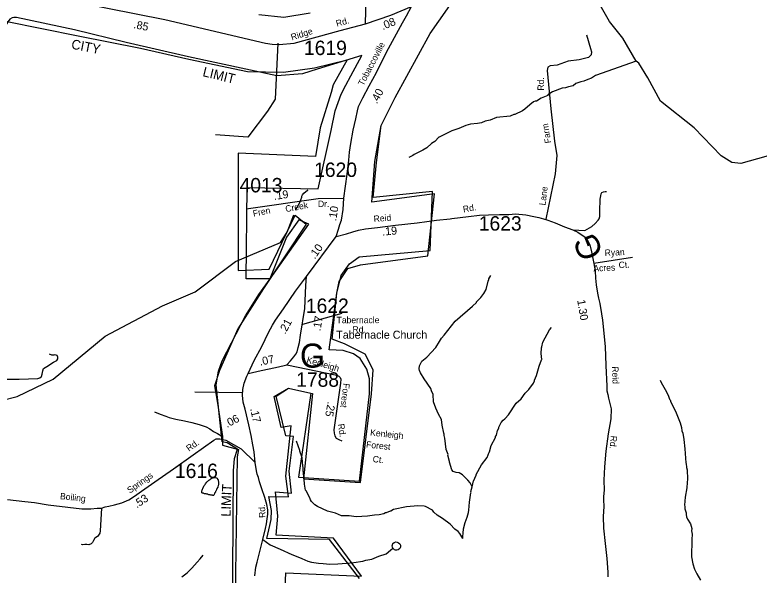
# Model space of a CAD drawing. Extents: x 1551653 to 1702041, y 811336 to 920032.
# Drawn here: x 1588051 to 1595676, y 900100 to 905838 of the extents above; entities that cross this region are included whole.
import ezdxf

# ---------------------------------------------------------------- set-up
doc = ezdxf.new("R2010")
doc.units = 0
for name, color, linetype in [('Old_Level_10', 7, 'Continuous'), ('Old_Level_11', 7, 'Continuous'), ('Old_Level_17', 7, 'Continuous'), ('Old_Level_19', 7, 'Continuous'), ('Old_Level_22', 7, 'Continuous'), ('Old_Level_32', 7, 'Continuous'), ('Old_Level_35', 7, 'Continuous'), ('Old_Level_48', 7, 'Continuous'), ('Old_Level_49', 7, 'Continuous'), ('Old_Level_59', 7, 'Continuous'), ('Old_Level_62', 7, 'Continuous'), ('Old_Level_8', 7, 'Continuous')]:
    doc.layers.add(name, color=color, linetype=linetype)

msp = doc.modelspace()

# ---------------------------------------------------------------- linework, layer by layer
at = {"layer": 'Old_Level_11'}
msp.add_line((1591399.788, 902780.632), (1590998.831, 902667.889), dxfattribs=at)
at = {"layer": 'Old_Level_32'}
for p, q in [((1591641.497, 905746.973), (1591676.484, 906972.599)), ((1591038.231, 903160.035), (1591342.257, 903568.211))]:
    msp.add_line(p, q, dxfattribs=at)
for points in [[(1588117.452, 906084.379), (1589585.949, 905790.981), (1590618.844, 905547.881), (1590686.945, 905538.983), (1590758.844, 905535.883), (1590911.045, 905547.783), (1591385.175, 905678.296), (1591641.497, 905746.973)], [(1591422.265, 903960.241), (1591454.019, 904205.626), (1591471.919, 904349.628), (1591479.628, 904432.573), (1591493.336, 904519.787), (1591516.895, 904657.113), (1591542.496, 904772.812), (1591561.253, 904854.46), (1591571.214, 904898.329), (1591614.819, 904988.401), (1591679.908, 905110.516), (1591756.376, 905247.14), (1591858.076, 905454.737), (1591959.777, 905641.98), (1592020.797, 905755.954), (1592061.478, 905829.223), (1592114.75, 905923.6)], [(1591641.497, 905746.973), (1591901.572, 905835.862), (1592114.75, 905923.6)], [(1590419.253, 903851.305), (1591157.906, 903956.351), (1591422.265, 903960.241)], [(1591342.257, 903568.211), (1591366.165, 903641.99), (1591380.112, 903689.847), (1591395.49, 903734.952), (1591413.205, 903844.887), (1591422.265, 903960.241)], [(1591342.257, 903568.211), (1591448.117, 903595.493), (1591514.056, 903615.19), (1591572.662, 903632.485), (1591643.595, 903646.299), (1591765.361, 903661.853), (1591949.615, 903684.394), (1592172.216, 903707.094), (1592370.717, 903734.292), (1592511.765, 903749.986), (1592528.915, 903751.894), (1592697.314, 903773.492), (1592811.051, 903785.048), (1592902.981, 903790.919), (1593014.47, 903794.834), (1593112.269, 903794.834), (1593178.771, 903798.748), (1593286.349, 903788.962), (1593366.543, 903773.305), (1593417.398, 903763.519), (1593468.253, 903749.819), (1593511.284, 903736.12), (1593585.611, 903706.762), (1593681.452, 903667.619), (1593767.514, 903636.304), (1593818.735, 903611.221), (1593902.841, 903554.463), (1593916.167, 903528.661), (1593941.594, 903481.69), (1593959.199, 903411.233), (1593981.279, 903292.895), (1593996.588, 903216.288), (1593998.318, 903141.145), (1594006.142, 903072.645), (1594019.833, 902988.487), (1594029.613, 902935.645), (1594042.799, 902883.211), (1594060.019, 902777.371), (1594071.319, 902710.679), (1594096.916, 902440.162), (1594106.757, 902248.174), (1594114.136, 902036.494), (1594116.596, 901987.266), (1594123.975, 901950.346), (1594131.355, 901913.425), (1594143.654, 901871.581), (1594148.574, 901844.506), (1594158.414, 901802.662), (1594156.113, 901699.296), (1594129.811, 901545.697), (1594105.211, 901369.897), (1594092.911, 901207.998), (1594085.011, 901074.097), (1594087.511, 900970), (1594082.613, 900906.099), (1594080.113, 900870.098), (1594083.112, 900803.999), (1594077.237, 900701.93), (1594079.698, 900581.322), (1594098.956, 900424.628), (1594114.654, 900270.228), (1594121.515, 900177.655), (1594123.975, 900125.965), (1594123.975, 900084.122)], [(1590441.562, 902165.599), (1590501.785, 902297.783), (1590579.492, 902441.628), (1590649.73, 902585.754), (1590691.568, 902659.533), (1590719.461, 902711.377), (1590803.138, 902827.032), (1590924.669, 903008.489), (1591038.231, 903160.035)], [(1590835.928, 902253.073), (1590874.782, 902295.839), (1590909.75, 902336.66), (1590929.178, 902361.93), (1590942.776, 902387.2), (1590954.432, 902429.966), (1590968.031, 902482.45), (1590975.801, 902556.317), (1591020.3, 902829.026), (1591030.262, 903066.315), (1591038.231, 903160.035)], [(1590441.562, 902165.599), (1590573.665, 902196.701), (1590721.309, 902227.803), (1590810.673, 902245.298), (1590835.928, 902253.073)], [(1590835.928, 902253.073), (1591349.118, 902146.195), (1591369.019, 902137.996), (1591384.918, 902123.695), (1591390.518, 902105.598), (1591387.917, 902067.596), (1591317.018, 901588.296), (1591322.517, 901552.397), (1591328.117, 901526.298), (1591343.918, 901501.898), (1591369.616, 901489.598), (1591399.518, 901475.199)], [(1590512.677, 901253.709), (1590502.061, 901363.217), (1590488.115, 901433.008), (1590470.184, 901530.715), (1590446.276, 901640.387), (1590410.475, 901798.76), (1590390.551, 901870.545), (1590382.582, 901942.33), (1590386.566, 902002.152), (1590400.512, 902065.96), (1590426.413, 902137.746), (1590441.562, 902165.599)], [(1587974.87, 900873.594), (1588153.588, 900853.487), (1588251.442, 900844.378), (1588392.532, 900821.608), (1588595.066, 900796.56), (1588738.432, 900778.344), (1588829.458, 900780.621), (1588893.177, 900787.453), (1588938.689, 900787.453), (1588977.376, 900798.837), (1589013.786, 900805.669), (1589072.953, 900819.331), (1589147.222, 900841.398), (1589217.623, 900872.398), (1589276.222, 900909.698), (1589349.122, 900958.599), (1589484.522, 901054.698), (1589674.521, 901187.998), (1589876.621, 901333.198), (1590089.447, 901480.629), (1590112.639, 901495.31), (1590149.553, 901496.709), (1590211.124, 901482.859), (1590370.508, 901393.127), (1590512.677, 901253.709)], [(1590509.021, 900091.399), (1590520.141, 900182.435), (1590533.417, 900232.62), (1590590.948, 900464.359), (1590617.501, 900576.538), (1590629.302, 900627.02), (1590636.677, 900677.205), (1590641.103, 900722.962), (1590641.103, 900767.243), (1590633.727, 900821.857), (1590610.125, 900895.659), (1590580.622, 900984.221), (1590558.495, 901056.546), (1590545.218, 901100.828), (1590533.417, 901134.777), (1590526.042, 901167.25), (1590512.677, 901253.709)]]:
    msp.add_lwpolyline(points, dxfattribs=at)
at = {"layer": 'Old_Level_35'}
for p, q in [((1594379.296, 903354.18), (1593981.279, 903292.895)), ((1590385.224, 901967.325), (1589896.02, 901975.198))]:
    msp.add_line(p, q, dxfattribs=at)
for points in [[(1593907.308, 905631.664), (1593946.578, 905494.408), (1593958.258, 905459.349), (1593954.364, 905428.186), (1593927.114, 905400.918), (1593833.681, 905377.545), (1593720.784, 905361.964), (1593607.886, 905323.009), (1593533.919, 905315.219), (1593510.56, 905303.533), (1593502.775, 905268.474), (1593518.346, 905124.344), (1593541.705, 904875.038), (1593580.635, 904543.929), (1593603.993, 904395.903), (1593584.528, 904208.924), (1593491.059, 903744.108)], [(1590744.85, 905549.37), (1590718.631, 904975.85), (1590639.974, 904850.818), (1590436.391, 904586.861), (1590107.881, 904610.015)], [(1593767.514, 903636.304), (1593888.592, 903629.376), (1593962.613, 903671.192), (1593997.013, 903702.694), (1594025.513, 903734.394), (1594035.812, 903750.194), (1594042.111, 903774.092), (1594042.711, 903826.093), (1594046.714, 903950.092), (1594053.112, 903983.993), (1594057.311, 904003.891), (1594065.612, 904017.894), (1594079.611, 904025.692), (1594099.611, 904027.392), (1594113.712, 904027.192)], [(1587928.924, 902105.696), (1588095.023, 902107.297), (1588285.325, 902114.495), (1588307.224, 902122.297), (1588323.523, 902135.896), (1588331.824, 902157.996), (1588338.323, 902193.895), (1588344.724, 902215.696), (1588377.024, 902235.296), (1588447.723, 902280.296), (1588479.924, 902297.897), (1588490.324, 902315.696), (1588492.424, 902333.596), (1588484.724, 902347.796), (1588472.824, 902353.996), (1588460.925, 902356.096), (1588450.823, 902354.295), (1588430.823, 902352.497), (1588404.822, 902362.996)], [(1589482.822, 901770.996), (1589540.621, 901750.198), (1589596.221, 901729.496), (1589632.021, 901714.998), (1589699.921, 901697.997), (1589789.619, 901680.497), (1589865.42, 901663.397), (1589939.12, 901642.298), (1590010.82, 901617.197), (1590048.622, 901598.798), (1590085.165, 901572.038), (1590126.963, 901551.34), (1590171.62, 901524.897)], [(1588938.689, 900787.453), (1588924.821, 900554.6), (1588920.523, 900530.601), (1588908.322, 900510.699), (1588896.022, 900496.9), (1588881.823, 900485.001), (1588869.821, 900477.199), (1588857.423, 900455.499), (1588845.222, 900435.499), (1588830.924, 900421.799), (1588808.923, 900411.999), (1588788.923, 900412.399), (1588766.921, 900412.701), (1588744.822, 900408.898), (1588732.824, 900413.2)], [(1590590.948, 900464.359), (1590666.431, 900411.681), (1590767.73, 900366.18), (1590887.007, 900310.906), (1590934.169, 900293.517), (1590991.258, 900268.677), (1591050.697, 900244.392), (1591088.699, 900233.893), (1591160.047, 900221.48), (1591208.476, 900218.919), (1591276.71, 900214.028), (1591358.621, 900216.512), (1591447.981, 900223.964), (1591522.446, 900228.932), (1591614.287, 900243.836), (1591645.288, 900252.044), (1591707.489, 900263.143), (1591778.111, 900293.517), (1591855.037, 900318.89), (1591900.46, 900356.579), (1591923.818, 900375.099)], [(1591923.818, 900375.099), (1591918.017, 900385.001), (1591916.016, 900399.099), (1591918.316, 900410.998), (1591922.617, 900424.899), (1591936.616, 900434.899), (1591952.716, 900440.499), (1591966.718, 900438.498), (1591982.617, 900432.101), (1591994.615, 900421.9), (1592000.215, 900405.998), (1592000.015, 900385.9), (1591993.716, 900371.901), (1591977.715, 900358.2), (1591963.618, 900356.5), (1591949.615, 900356.599), (1591941.616, 900358.698), (1591931.616, 900366.901), (1591923.818, 900375.099)]]:
    msp.add_lwpolyline(points, dxfattribs=at)
at = {"layer": 'Old_Level_48'}
for points in [[(1591008.682, 901085.793), (1591592.008, 901050.249), (1591704.999, 901957.685), (1591720.852, 902201.134), (1591640.75, 902361.492), (1591427.142, 902468.397), (1591300.313, 902515.167), (1591349.731, 902988.92), (1591373.888, 903105.474), (1591462.28, 903238.837), (1591590.233, 903278.817), (1592280.208, 903369.657), (1592350.031, 904003.37), (1591706.482, 903921.25), (1591738.139, 904337.454), (1591803.31, 904704.969), (1591947.719, 904992.603), (1592306.042, 905645.338), (1592798.55, 906349.559), (1593083.228, 906663.141)], [(1591076.077, 905854.682), (1590804.798, 905811.26), (1590551.481, 905838.832)], [(1587954.479, 905772.477), (1588699.166, 905624.144), (1589337.435, 905496.323), (1589833.34, 905385.588), (1590434.959, 905256.756), (1590802.436, 905252.554), (1591120.102, 905296.415), (1591454.14, 905377.317), (1591312.868, 905121.963), (1591291.936, 905041.517), (1591178.232, 904679.989), (1591129.325, 904388.51), (1590339.823, 904420.112), (1590339.823, 903219.242), (1590655.623, 903235.044), (1590924.055, 903788.076), (1591036.228, 903695.437), (1590598.591, 903033.91), (1590335.298, 902621.83), (1590146.194, 902195.89), (1590095.708, 902038.124), (1590128.185, 901862.81), (1590176.4, 901519.503), (1590176.864, 901432.008), (1590340.443, 901388.346), (1590329.537, 901311.938), (1590296.822, 899161.578)], [(1590809.685, 899738.981), (1590826.372, 900123.17), (1591600.699, 900089.763), (1591313.663, 900477.292), (1590726.244, 900510.7), (1590746.269, 900704.465), (1590719.568, 900951.684), (1590886.449, 900938.32), (1590859.749, 901165.493), (1590906.475, 901519.616), (1590826.372, 901526.297), (1590726.244, 901933.872), (1590853.073, 902014.051), (1591100.056, 901960.598), (1591008.682, 901085.793)]]:
    msp.add_lwpolyline(points, dxfattribs=at)
at = {"layer": 'Old_Level_49'}
for points in [[(1590955.768, 901102.307), (1591583.206, 901061.703), (1591682.511, 901955.356), (1591684.092, 902111.672), (1591658.152, 902209.892), (1591588.384, 902317.838), (1591518.594, 902367.728), (1591413.908, 902400.157), (1591271.732, 902408.485), (1591349.731, 902988.92), (1591393.89, 903169.112), (1591479.343, 903289.118), (1591576.644, 903359.107), (1592305.604, 903424.518), (1592330.436, 904029.809), (1591721.241, 903966.357), (1591755.009, 904325.397), (1591803.31, 904704.969), (1591947.719, 904992.603), (1592306.042, 905645.338), (1592798.55, 906349.559), (1593083.228, 906663.141)], [(1590429.993, 904069.51), (1591158.03, 904056.489), (1591291.423, 904654.079), (1591331.824, 904856.249), (1591392.425, 905026.406), (1591440.95, 905116.597), (1591493.431, 905214.381), (1591606.616, 905421.753), (1591148.427, 905281.805), (1590996.757, 905234), (1590733.778, 905212.47), (1589830.107, 905406.754), (1589192.346, 905555.917), (1588660.675, 905683.379), (1588068.613, 905809.171), (1588040.244, 905811.728), (1588023.404, 905807.687), (1588000.023, 905792.767), (1587981.261, 905768.981), (1587793.228, 905446.024), (1587537.016, 905653.537), (1587539.989, 905990.95)], [(1590277.912, 899096.75), (1590291.589, 901167.165), (1590301.528, 901293.002), (1590330.543, 901391.529), (1590225.559, 901455.979), (1590176.289, 901463.868), (1590114.315, 902050.567), (1590138.101, 902190.207), (1590174.396, 902295.399), (1590414.784, 902754.631), (1590549.333, 902974.531), (1590664.675, 903133.139), (1591063.501, 903693.034), (1590960.77, 903738.658), (1590834.458, 903559.545), (1590664.252, 903133.225), (1590421.483, 903134.472), (1590429.993, 904069.51)], [(1591579.925, 900063.92), (1591273.987, 900465.002), (1590631.662, 900476.074), (1590664.265, 900609.563), (1590676.333, 900669.899), (1590681.318, 900762.197), (1590653.602, 900905.966), (1590854.041, 900903.403), (1590827.486, 901112.043), (1590881.415, 901630.518), (1590780.632, 901610.32), (1590706.42, 901929.856), (1590853.073, 902014.051), (1591082.803, 901962.143), (1590955.768, 901102.307)]]:
    msp.add_lwpolyline(points, dxfattribs=at)
at = {"layer": 'Old_Level_59'}
for points in [[(1594535.278, 905193.821), (1594442.843, 905343.497), (1594415.352, 905363.154), (1594280.564, 905598.07), (1594141.641, 905768.264), (1593905.626, 906186.775), (1593752.554, 906590.42), (1593623.577, 906849.093), (1593431.545, 907437.285), (1593033.539, 908124.927)], [(1595938.615, 904441.679), (1595486.577, 904316.29), (1595395.637, 904324.697), (1595287.574, 904392.467), (1595008.601, 904680.462), (1594665.912, 904953.754), (1594535.278, 905193.821)], [(1587915.542, 901889.601), (1588074.56, 901929.073), (1588443.551, 902105.418), (1588975.559, 902547.613), (1589563.545, 902857.447), (1589898.601, 903001.701), (1590312.601, 903311.637), (1590773.558, 903505.821), (1590841.533, 903612.859), (1590910.533, 903788.691)]]:
    msp.add_lwpolyline(points, dxfattribs=at)
at = {"layer": 'Old_Level_62'}
for points in [[(1594415.352, 905363.154), (1594000.705, 905216.746), (1593959.067, 905188.003), (1593921.047, 905175.94), (1593880.856, 905160.459), (1593850.235, 905151.107), (1593799.329, 905135.294), (1593771.522, 905112.302), (1593723.437, 905100.922), (1593691.244, 905089.336), (1593659.256, 905085.748), (1593558.78, 905050.991), (1593512.336, 905017.158), (1593510.285, 905011.621), (1593442.003, 904984.555), (1593393.611, 904955.13), (1593381.615, 904953.284), (1593365.519, 904945.492), (1593325.123, 904918.015), (1593276.629, 904872.596), (1593252.432, 904854.962), (1593171.949, 904816.002), (1593163.952, 904816.104), (1593123.762, 904800.623), (1592985.147, 904788.012), (1592919.94, 904760.638), (1592869.088, 904747.924), (1592830.845, 904732.34), (1592790.758, 904724.856), (1592718.682, 904717.782), (1592670.597, 904706.401), (1592598.214, 904675.336), (1592526.651, 904650.32), (1592398.185, 904585.216), (1592393.059, 904586.036), (1592352.561, 904542.565), (1592320.266, 904520.932), (1592271.771, 904477.563), (1592231.478, 904452.137), (1592142.896, 904409.281), (1592126.799, 904397.49), (1592086.506, 904378.01)], [(1590927.962, 903836.878), (1590928.065, 903844.875), (1590940.265, 903860.767), (1590968.87, 903916.336), (1590989.58, 903972.11), (1590989.683, 903980.107), (1590997.885, 903995.998), (1591010.085, 904011.787), (1591050.378, 904041.315), (1591054.479, 904047.261)], [(1592737.034, 901005.929), (1592714.273, 901045.812), (1592692.538, 901074.109), (1592635.226, 901126.807), (1592603.443, 901147.21), (1592571.454, 901151.618), (1592541.619, 901160.026), (1592525.83, 901178.275), (1592503.582, 901258.143), (1592504.813, 901264.5), (1592488.101, 901330.321), (1592489.741, 901336.678), (1592470.364, 901384.968), (1592455.703, 901501.13), (1592448.116, 901529.222), (1592448.218, 901545.216), (1592444.322, 901553.315), (1592429.353, 901635.541), (1592422.074, 901693.571), (1592390.701, 901749.96), (1592363.429, 901810.348), (1592340.258, 901874.632), (1592337.182, 901950.706), (1592319.65, 901986.898), (1592313.909, 902010.992), (1592243.064, 902109.929), (1592207.795, 902172.368), (1592196.107, 902196.564), (1592194.364, 902212.558), (1592196.722, 902244.546), (1592221.328, 902292.221), (1592269.823, 902331.591), (1592363.019, 902430.323), (1592399.723, 902493.889), (1592422.177, 902525.57), (1592450.474, 902557.25), (1592562.227, 902699.762), (1592740.11, 902853.551), (1592780.608, 902893.023), (1592780.71, 902898.97), (1592823.258, 902944.491), (1592853.709, 902984.066), (1592878.212, 903023.744), (1592899.23, 903111.506), (1592907.432, 903127.398), (1592907.535, 903135.395), (1592925.887, 903167.178)], [(1592737.034, 901005.929), (1592750.465, 901065.394), (1592762.768, 901089.18), (1592762.871, 901097.177), (1592775.174, 901121.066), (1592775.276, 901129.063), (1592832.486, 901228.308), (1592889.388, 901303.562), (1592908.97, 901358.619), (1592914.096, 901363.232), (1592930.808, 901427.003), (1592975.92, 901510.46), (1592975.92, 901518.457), (1592984.122, 901534.348), (1592996.732, 901582.228), (1593009.036, 901606.014), (1593009.138, 901614.011), (1593033.744, 901661.686), (1593051.994, 901685.472), (1593070.141, 901699.21), (1593072.192, 901705.259), (1593106.64, 901740.733), (1593188.149, 901859.766), (1593236.643, 901907.133), (1593277.346, 901962.599), (1593315.794, 902002.072), (1593362.648, 902065.536), (1593374.951, 902089.322), (1593374.951, 902097.319), (1593395.559, 902145.096), (1593420.78, 902240.753), (1593445.079, 902304.421), (1593449.59, 902308.42), (1593442.311, 902368.5), (1593447.027, 902428.375), (1593451.128, 902436.372), (1593459.74, 902484.252), (1593529.253, 902611.384), (1593549.553, 902635.068)], [(1594663.088, 902098.241), (1594670.675, 902074.148), (1594727.167, 901977.158), (1594748.39, 901932.764), (1594757.925, 901902.622), (1594763.871, 901896.573), (1594771.458, 901872.479), (1594817.903, 901779.693), (1594865.987, 901658.815), (1594881.161, 901610.628), (1594884.647, 901578.537), (1594892.336, 901554.443), (1594903.307, 901490.262), (1594913.764, 901394.093), (1594923.402, 901249.941), (1594927.298, 901241.841), (1594930.681, 901201.754), (1594938.268, 901177.66), (1594942.677, 901081.593), (1594939.806, 901049.81), (1594935.295, 900993.728), (1594917.763, 900898.072), (1594912.534, 900818.101), (1594916.225, 900802.107), (1594915.917, 900778.116), (1594927.195, 900737.926), (1594926.99, 900721.932), (1594932.629, 900697.838), (1594942.164, 900673.642), (1594971.384, 900625.147), (1594984.61, 900576.96), (1594984.2, 900552.969), (1594989.736, 900520.878), (1594984.815, 900464.899), (1594983.995, 900288.964), (1594994.863, 900216.786), (1595013.932, 900160.499), (1595037.206, 900112.107), (1595076.166, 900049.464)], [(1592641.172, 900475.049), (1592609.902, 900527.132), (1592592.165, 900545.382), (1592558.434, 900571.834), (1592511.067, 900620.431), (1592431.814, 900681.434), (1592378.193, 900714.14), (1592344.564, 900746.538), (1592330.826, 900764.788), (1592259.263, 900803.645), (1592243.269, 900807.849), (1592179.395, 900810.719), (1592063.233, 900798.211), (1591930.872, 900771.862), (1591902.677, 900756.278), (1591894.68, 900756.381), (1591854.387, 900736.901), (1591846.39, 900737.003), (1591830.294, 900729.211), (1591782.209, 900717.831), (1591734.124, 900714.447), (1591662.048, 900703.375), (1591545.886, 900696.915), (1591474.016, 900705.835), (1591398.044, 900706.758), (1591334.375, 900735.568), (1591254.61, 900756.586), (1591151.161, 900802.005), (1591123.377, 900820.357), (1591089.851, 900854.703), (1591078.06, 900872.85), (1591072.216, 900890.997), (1591034.999, 900965.021), (1591029.258, 900971.48), (1591016.545, 901033.098), (1591018.082, 901039.66), (1591003.729, 901179.813), (1591004.036, 901203.907), (1591000.243, 901217.953), (1590993.169, 901299.974), (1590969.998, 901368.256), (1590970.1, 901376.253), (1590935.241, 901472.73)], [(1590085.711, 900914.271), (1590082.02, 900914.783), (1590078.739, 900916.014), (1590074.638, 900917.346), (1590063.155, 900918.782), (1590057.516, 900919.602), (1590053.005, 900921.755), (1590044.803, 900923.088), (1590039.061, 900923.601), (1590032.91, 900925.754), (1590028.091, 900927.907), (1590018.248, 900928.419), (1590012.097, 900930.982), (1590007.176, 900932.315), (1589996.513, 900932.52), (1589992.412, 900932.93), (1589988.003, 900936.724), (1589981.852, 900938.877), (1589973.65, 900939.8), (1589968.011, 900944.003), (1589965.242, 900950.565), (1589964.935, 900958.87), (1589965.755, 900963.688), (1589969.138, 900971.48), (1589972.624, 900979.99), (1589975.598, 900987.782), (1589985.338, 901011.465), (1589989.131, 901018.335), (1589998.768, 901029.715), (1590004.612, 901036.174), (1590014.66, 901049.913), (1590018.864, 901055.654), (1590023.785, 901059.243), (1590027.578, 901062.421), (1590030.859, 901066.112), (1590034.243, 901069.29), (1590039.574, 901071.751), (1590042.855, 901073.699), (1590045.828, 901075.749), (1590050.749, 901080.978), (1590055.363, 901083.746), (1590059.464, 901087.437), (1590062.437, 901089.385), (1590065.308, 901091.026), (1590069.409, 901093.794), (1590073.613, 901095.844), (1590077.714, 901097.382), (1590083.045, 901098.1), (1590089.607, 901099.638), (1590095.758, 901100.766), (1590115.033, 901095.947), (1590119.032, 901091.436), (1590130.002, 901079.338), (1590131.95, 901075.237), (1590132.668, 901069.495), (1590136.563, 901053.809), (1590136.461, 901048.887), (1590138.409, 901038.635), (1590138.306, 901032.073), (1590137.794, 901027.562), (1590136.974, 901024.281), (1590135.231, 901018.54), (1590130.925, 901003.058), (1590129.592, 900998.547), (1590124.978, 900992.806), (1590122.107, 900987.987), (1590117.391, 900980.297), (1590115.751, 900974.146), (1590112.367, 900967.174), (1590110.624, 900960.202), (1590107.651, 900954.974), (1590104.678, 900950.462), (1590101.705, 900944.823), (1590097.501, 900937.852), (1590095.451, 900933.033), (1590088.684, 900920.012), (1590085.711, 900914.271)], [(1592641.172, 900475.049), (1592644.248, 900550.713), (1592648.349, 900558.71), (1592648.554, 900574.704), (1592665.266, 900638.476), (1592685.976, 900694.147), (1592698.587, 900742.027), (1592702.79, 900765.915), (1592707.814, 900845.886), (1592720.937, 900941.748), (1592725.038, 900949.642), (1592723.193, 900957.742), (1592737.034, 901005.929)], [(1589762.343, 900081.862), (1589816.887, 900123.18), (1589865.485, 900170.547), (1589918.183, 900233.805), (1589950.581, 900265.383), (1589979.083, 900305.061)]]:
    msp.add_lwpolyline(points, dxfattribs=at)

# ---------------------------------------------------------------- texts
at = {"layer": 'Old_Level_10'}
for s, rotation, p in [('Rd.', 90.221075, (1593470.781, 905062.382)), ('Farm', 99.4742667, (1593546.742, 904527.746)), ('Lane', 83.1806278, (1593487.069, 903883.627)), ('Ryan', 2.6456667, (1594094.721, 903368.371)), ('Acres', 2.6456667, (1593978.574, 903208.854)), ('Ct.', 2.6456667, (1594237.771, 903243.669)), ('Kenleigh', 354.0778528, (1591688.204, 901529.63)), ('Forest', 354.0778528, (1591646.944, 901407.241)), ('Ct.', 354.0778528, (1591714.189, 901257.671))]:
    msp.add_text(s, height=65.6167, rotation=rotation, dxfattribs=at).set_placement(p)
at = {"layer": 'Old_Level_11'}
for s, height, rotation, p in [('Rd.', 65.6167, 15.6983083, (1591350.618, 905715.67)), ('Ridge', 65.6167, 17.41215, (1590889.675, 905575.851)), ('Tobaccoville', 65.61666, 62.6154861, (1591620.979, 905105.104)), ('Creek', 65.6167, 10.3119417, (1590827.994, 903817.305)), ('Rd.', 65.6167, 9.5147861, (1592646.787, 903814.719)), ('Fren', 65.6167, 12.1043889, (1590496.781, 903769.38)), ('Reid', 65.6167, 4.678075, (1591728.939, 903715.566)), ('Tabernacle', 65.6167, 0.0888417, (1591346.793, 902679.793)), ('Rd.', 65.6167, 1.0804278, (1591510.48, 902581.876)), ('Kenleigh', 65.6167, 343.7531528, (1591034.671, 902277.615)), ('Reid', 65.6167, 271.7861167, (1594168.74, 902237.478)), ('Forest', 65.6167, 262.541275, (1591417.794, 902067.619)), ('Rd.', 65.6167, 278.7083833, (1591359.165, 901645.351)), ('Rd.', 65.6167, 264.9516833, (1594155.812, 901530.127)), ('Rd.', 65.6167, 35.3180833, (1589834.671, 901363.541)), ('Springs', 65.6167, 35.364875, (1589230.143, 900933.924)), ('Boiling', 65.6167, 353.8947194, (1588511.18, 900878.105)), ('Rd.', 65.6167, 91.9460472, (1590617.78, 900687.256))]:
    msp.add_text(s, height=height, rotation=rotation, dxfattribs=at).set_placement(p)
msp.add_text('Dr.', height=65.6167, dxfattribs=at).set_placement((1591156.027, 903869.475))
at = {"layer": 'Old_Level_17'}
for s, rotation, p in [('.08', 22.3706111, (1591820.086, 905681.028)), ('.85', 348.5390417, (1589261.953, 905703.281)), ('.40', 61.941975, (1591760.355, 904920.171)), ('.19', 8.0939722, (1590707.109, 903941.771)), ('.10', 80.8460806, (1591342.359, 903722.165)), ('.19', 4.678075, (1591817.435, 903577.088)), ('.10', 54.5155556, (1591123.449, 903330.902)), ('1.30', 279.2407, (1593811.367, 902914.554)), ('.17', 80.7325333, (1591181.888, 902596.739)), ('.21', 61.7193556, (1590821.244, 902562.669)), ('.07', 11.8958444, (1590564.323, 902244.786)), ('.25', 259.5747333, (1591256.452, 901880.293)), ('.06', 27.86505, (1590224.373, 901606.981)), ('.17', 282.7379806, (1590460.471, 901803.387)), ('.53', 33.8533972, (1589300.178, 900782.515))]:
    msp.add_text(s, height=82.0208, rotation=rotation, dxfattribs=at).set_placement(p)
at = {"layer": 'Old_Level_19'}
for s, rotation, p in [('CITY', 348.937975, (1588623.181, 905492.81)), ('LIMIT', 346.3488472, (1589968.527, 905211.176)), ('LIMIT', 87.5733694, (1590259.402, 900696.417))]:
    msp.add_text(s, height=98.425, rotation=rotation, dxfattribs=at).set_placement(p)
at = {"layer": 'Old_Level_22'}
for rotation, p in [(111.599975, (1594083.521, 903387.042)), (0.0000167, (1590971.507, 902224.891))]:
    msp.add_text('G', height=246.062, rotation=rotation, dxfattribs=at).set_placement(p)
msp.add_text('Tabernacle Church', height=82.02083, dxfattribs=at).set_placement((1591342.817, 902521.12))
at = {"layer": 'Old_Level_8'}
for s, p in [('1619', (1591012.756, 905426.076)), ('1620', (1591116.639, 904177.983)), ('4013', (1590353.19, 904019.772)), ('1623', (1592803.495, 903628.304)), ('1622', (1591032.096, 902785.276)), ('1788', (1590932.699, 902029.182)), ('1616', (1589691.067, 901094.614))]:
    msp.add_text(s, height=147.6375, dxfattribs=at).set_placement(p)

doc.saveas('drawing.dxf')
